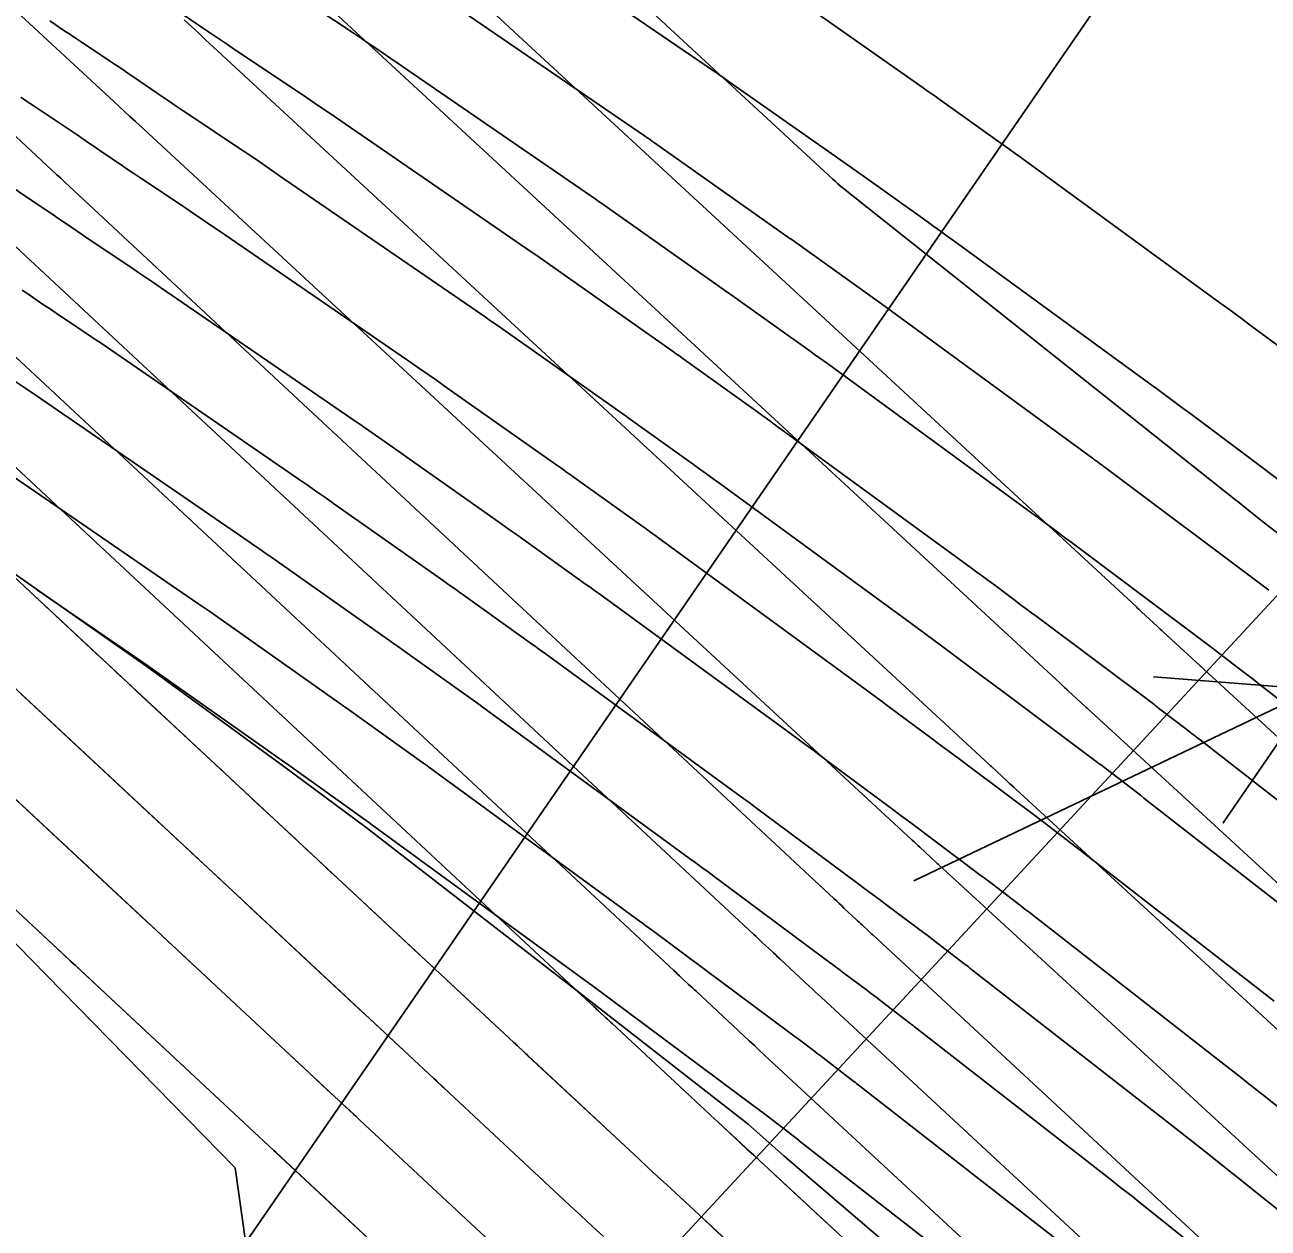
# Model space of a CAD drawing. Extents: x 954385 to 988206, y 1868364 to 1924553.
# Drawn here: x 955724.15 to 955770.28, y 1922956.05 to 1923000.68 of the extents above; entities that cross this region are included whole.
import ezdxf

# ---------------------------------------------------------------- set-up
doc = ezdxf.new("R2010")
doc.units = 0
for name, color, linetype in [('13', 7, 'Continuous'), ('16', 7, 'Continuous'), ('23', 7, 'Continuous'), ('24', 7, 'Continuous'), ('26', 7, 'Continuous'), ('6', 7, 'Continuous'), ('7', 7, 'Continuous')]:
    doc.layers.add(name, color=color, linetype=linetype)

msp = doc.modelspace()

# ---------------------------------------------------------------- linework, layer by layer
at = {"layer": '13'}
for points in [[(955772.728, 1922982.26), (955767.761, 1922985.975), (955767.613, 1922986.086), (955767.464, 1922986.197), (955767.316, 1922986.308), (955767.168, 1922986.419), (955766.574, 1922986.863), (955766.426, 1922986.973), (955766.277, 1922987.083), (955766.128, 1922987.193), (955765.978, 1922987.303), (955758.613, 1922992.67), (955758.366, 1922992.849), (955758.119, 1922993.028), (955757.871, 1922993.207), (955757.622, 1922993.384), (955755.21, 1922995.105), (955755.106, 1922995.179), (955755.001, 1922995.253), (955754.896, 1922995.327), (955754.791, 1922995.401), (955750.247, 1922998.59), (955750.051, 1922998.727), (955749.854, 1922998.864), (955749.658, 1922998.999), (955749.46, 1922999.134), (955742.2, 1923004.091)], [(955777.311, 1922970.49), (955769.93, 1922976.24), (955769.782, 1922976.355), (955769.633, 1922976.47), (955769.485, 1922976.584), (955769.336, 1922976.699), (955768.271, 1922977.515), (955768.244, 1922977.535), (955768.218, 1922977.556), (955768.191, 1922977.576), (955768.164, 1922977.596), (955762.966, 1922981.488), (955762.845, 1922981.579), (955762.724, 1922981.669), (955762.603, 1922981.759), (955762.482, 1922981.849), (955761.997, 1922982.21), (955761.876, 1922982.3), (955761.755, 1922982.389), (955761.633, 1922982.479), (955761.512, 1922982.568), (955753.921, 1922988.114), (955753.764, 1922988.229), (955753.606, 1922988.344), (955753.447, 1922988.458), (955753.289, 1922988.572), (955750.614, 1922990.486), (955750.553, 1922990.529), (955750.492, 1922990.573), (955750.431, 1922990.616), (955750.37, 1922990.66), (955745.559, 1922994.05), (955745.457, 1922994.121), (955745.355, 1922994.193), (955745.253, 1922994.263), (955745.15, 1922994.334), (955737.335, 1922999.7), (955737.166, 1922999.816), (955736.997, 1922999.931), (955736.828, 1923000.045), (955736.658, 1923000.159), (955733.577, 1923002.22)], [(955770.296, 1922979.716), (955764.23, 1922984.257), (955764.191, 1922984.287), (955764.152, 1922984.316), (955764.112, 1922984.346), (955764.073, 1922984.375), (955763.915, 1922984.492), (955763.876, 1922984.521), (955763.836, 1922984.55), (955763.797, 1922984.579), (955763.757, 1922984.608), (955755.792, 1922990.429), (955755.74, 1922990.467), (955755.687, 1922990.505), (955755.635, 1922990.543), (955755.582, 1922990.58), (955752.614, 1922992.704), (955752.594, 1922992.719), (955752.574, 1922992.734), (955752.553, 1922992.748), (955752.533, 1922992.762), (955747.506, 1922996.305), (955747.471, 1922996.329), (955747.436, 1922996.354), (955747.402, 1922996.378), (955747.367, 1922996.402), (955739.198, 1923002.011)], [(955729.294, 1923001.56), (955730.739, 1923000.573), (955731.035, 1923000.372), (955731.331, 1923000.172), (955731.627, 1922999.972), (955731.924, 1922999.773), (955734.357, 1922998.146), (955734.636, 1922997.958), (955734.916, 1922997.769), (955735.194, 1922997.58), (955735.472, 1922997.39), (955742.934, 1922992.266), (955743.104, 1922992.149), (955743.273, 1922992.032), (955743.443, 1922991.913), (955743.612, 1922991.795), (955748.207, 1922988.557), (955748.309, 1922988.484), (955748.411, 1922988.412), (955748.513, 1922988.34), (955748.614, 1922988.267), (955750.995, 1922986.563), (955751.26, 1922986.373), (955751.524, 1922986.183), (955751.788, 1922985.991), (955752.051, 1922985.799), (955759.266, 1922980.528), (955759.47, 1922980.378), (955759.673, 1922980.229), (955759.877, 1922980.078), (955760.08, 1922979.928), (955760.891, 1922979.324), (955761.094, 1922979.173), (955761.296, 1922979.022), (955761.499, 1922978.871), (955761.701, 1922978.719), (955766.031, 1922975.477), (955766.077, 1922975.443), (955766.122, 1922975.409), (955766.167, 1922975.375), (955766.212, 1922975.34), (955767.274, 1922974.526), (955767.406, 1922974.425), (955767.538, 1922974.323), (955767.669, 1922974.221), (955767.8, 1922974.119), (955775.039, 1922968.48)], [(955753.128, 1923001.397), (955757.482, 1922998.341), (955757.629, 1922998.238), (955757.776, 1922998.134), (955757.922, 1922998.03), (955758.069, 1922997.926), (955760.407, 1922996.258), (955760.651, 1922996.084), (955760.894, 1922995.909), (955761.136, 1922995.734), (955761.378, 1922995.558), (955768.488, 1922990.376), (955768.77, 1922990.17), (955769.051, 1922989.963), (955769.332, 1922989.756), (955769.611, 1922989.547), (955770.73, 1922988.711)], [(955725.073, 1923000.825), (955725.634, 1923000.453), (955725.775, 1923000.36), (955725.915, 1923000.266), (955726.055, 1923000.173), (955726.195, 1923000.08), (955727.283, 1922999.352), (955727.51, 1922999.199), (955727.738, 1922999.046), (955727.965, 1922998.892), (955728.192, 1922998.738), (955729.256, 1922998.011), (955729.509, 1922997.839), (955729.763, 1922997.667), (955730.017, 1922997.496), (955730.271, 1922997.326), (955732.067, 1922996.124), (955732.451, 1922995.867), (955732.834, 1922995.608), (955733.216, 1922995.348), (955733.597, 1922995.087), (955740.717, 1922990.199), (955740.955, 1922990.035), (955741.192, 1922989.871), (955741.428, 1922989.705), (955741.665, 1922989.54), (955746.044, 1922986.454), (955746.187, 1922986.353), (955746.329, 1922986.251), (955746.472, 1922986.15), (955746.615, 1922986.048), (955748.95, 1922984.377), (955749.196, 1922984.2), (955749.443, 1922984.022), (955749.688, 1922983.844), (955749.934, 1922983.665), (955757.02, 1922978.487), (955757.306, 1922978.278), (955757.592, 1922978.068), (955757.877, 1922977.857), (955758.162, 1922977.645), (955759.3, 1922976.799), (955759.584, 1922976.587), (955759.869, 1922976.375), (955760.153, 1922976.163), (955760.437, 1922975.95), (955763.899, 1922973.358), (955763.962, 1922973.31), (955764.026, 1922973.262), (955764.089, 1922973.214), (955764.152, 1922973.166), (955765.214, 1922972.352), (955765.328, 1922972.264), (955765.442, 1922972.177), (955765.555, 1922972.089), (955765.669, 1922972.001), (955772.767, 1922966.471)], [(955770.496, 1922964.461), (955763.537, 1922969.882), (955763.441, 1922969.956), (955763.346, 1922970.03), (955763.251, 1922970.104), (955763.155, 1922970.177), (955762.093, 1922970.991), (955762.012, 1922971.054), (955761.93, 1922971.116), (955761.848, 1922971.177), (955761.766, 1922971.239), (955759.172, 1922973.181), (955758.807, 1922973.455), (955758.441, 1922973.728), (955758.075, 1922974.001), (955757.709, 1922974.273), (955756.244, 1922975.363), (955755.877, 1922975.635), (955755.51, 1922975.907), (955755.143, 1922976.177), (955754.774, 1922976.447), (955747.772, 1922981.563), (955747.567, 1922981.713), (955747.362, 1922981.862), (955747.156, 1922982.01), (955746.95, 1922982.158), (955744.615, 1922983.829), (955744.431, 1922983.96), (955744.248, 1922984.091), (955744.064, 1922984.221), (955743.881, 1922984.351), (955739.718, 1922987.284), (955739.414, 1922987.497), (955739.11, 1922987.71), (955738.805, 1922987.921), (955738.5, 1922988.131), (955731.389, 1922993.014), (955731.071, 1922993.231), (955730.753, 1922993.448), (955730.434, 1922993.663), (955730.114, 1922993.878), (955728.618, 1922994.878), (955728.406, 1922995.02), (955728.195, 1922995.163), (955727.984, 1922995.306), (955727.773, 1922995.45), (955726.93, 1922996.025), (955726.719, 1922996.168), (955726.508, 1922996.311), (955726.297, 1922996.454), (955726.085, 1922996.596), (955724.53, 1922997.636), (955724.351, 1922997.755), (955724.171, 1922997.875), (955723.992, 1922997.995)], [(955722.865, 1922995.192), (955724.94, 1922993.804), (955725.11, 1922993.691), (955725.279, 1922993.577), (955725.447, 1922993.462), (955725.616, 1922993.348), (955726.29, 1922992.888), (955726.458, 1922992.773), (955726.627, 1922992.659), (955726.796, 1922992.545), (955726.965, 1922992.431), (955728.161, 1922991.631), (955728.417, 1922991.46), (955728.672, 1922991.288), (955728.926, 1922991.115), (955729.18, 1922990.941), (955736.283, 1922986.064), (955736.656, 1922985.807), (955737.029, 1922985.549), (955737.4, 1922985.289), (955737.771, 1922985.029), (955741.718, 1922982.248), (955741.942, 1922982.089), (955742.167, 1922981.93), (955742.391, 1922981.77), (955742.615, 1922981.61), (955744.95, 1922979.939), (955745.115, 1922979.82), (955745.28, 1922979.701), (955745.445, 1922979.582), (955745.61, 1922979.462), (955752.552, 1922974.39), (955752.99, 1922974.068), (955753.429, 1922973.746), (955753.866, 1922973.422), (955754.303, 1922973.098), (955756.307, 1922971.607), (955756.66, 1922971.344), (955757.014, 1922971.081), (955757.366, 1922970.817), (955757.719, 1922970.554), (955759.634, 1922969.12), (955759.734, 1922969.045), (955759.834, 1922968.969), (955759.934, 1922968.893), (955760.034, 1922968.817), (955761.096, 1922968.003), (955761.173, 1922967.943), (955761.25, 1922967.884), (955761.328, 1922967.824), (955761.405, 1922967.764), (955768.303, 1922962.391), (955768.745, 1922962.045), (955769.187, 1922961.697), (955769.628, 1922961.349), (955770.067, 1922960.999), (955776.014, 1922956.252)], [(955773.896, 1922954.124), (955767.773, 1922959.011), (955767.433, 1922959.282), (955767.092, 1922959.551), (955766.75, 1922959.82), (955766.407, 1922960.088), (955759.273, 1922965.645), (955759.214, 1922965.691), (955759.155, 1922965.737), (955759.096, 1922965.783), (955759.036, 1922965.828), (955757.974, 1922966.643), (955757.856, 1922966.733), (955757.738, 1922966.822), (955757.62, 1922966.912), (955757.502, 1922967.001), (955756.125, 1922968.032), (955755.855, 1922968.233), (955755.586, 1922968.434), (955755.317, 1922968.635), (955755.047, 1922968.836), (955752.012, 1922971.093), (955751.68, 1922971.34), (955751.348, 1922971.586), (955751.015, 1922971.831), (955750.681, 1922972.075), (955743.448, 1922977.36), (955743.324, 1922977.451), (955743.199, 1922977.541), (955743.075, 1922977.631), (955742.95, 1922977.72), (955740.493, 1922979.478), (955740.29, 1922979.624), (955740.085, 1922979.769), (955739.881, 1922979.914), (955739.676, 1922980.059), (955735.602, 1922982.93), (955735.275, 1922983.159), (955734.947, 1922983.388), (955734.619, 1922983.616), (955734.29, 1922983.843), (955726.972, 1922988.868), (955726.781, 1922988.998), (955726.591, 1922989.127), (955726.4, 1922989.256), (955726.208, 1922989.385), (955725.313, 1922989.984), (955725.186, 1922990.069), (955725.059, 1922990.154), (955724.933, 1922990.24), (955724.806, 1922990.326), (955724.302, 1922990.67), (955724.176, 1922990.756), (955724.049, 1922990.842)], [(955771.777, 1922951.995), (955765.478, 1922957.023), (955765.238, 1922957.215), (955764.996, 1922957.405), (955764.755, 1922957.596), (955764.512, 1922957.785), (955757.141, 1922963.527), (955757.1, 1922963.559), (955757.059, 1922963.591), (955757.018, 1922963.622), (955756.977, 1922963.654), (955755.915, 1922964.468), (955755.779, 1922964.572), (955755.643, 1922964.676), (955755.506, 1922964.779), (955755.369, 1922964.882), (955754.53, 1922965.51), (955754.344, 1922965.649), (955754.159, 1922965.787), (955753.973, 1922965.926), (955753.787, 1922966.064), (955749.721, 1922969.089), (955749.494, 1922969.257), (955749.267, 1922969.425), (955749.039, 1922969.593), (955748.811, 1922969.76), (955741.286, 1922975.259), (955741.202, 1922975.32), (955741.118, 1922975.38), (955741.034, 1922975.441), (955740.95, 1922975.501), (955738.279, 1922977.413), (955738.141, 1922977.511), (955738.004, 1922977.609), (955737.867, 1922977.706), (955737.729, 1922977.803), (955733.304, 1922980.922), (955733.086, 1922981.075), (955732.867, 1922981.228), (955732.647, 1922981.381), (955732.427, 1922981.532), (955724.763, 1922986.794), (955724.636, 1922986.881), (955724.51, 1922986.967), (955724.383, 1922987.053), (955724.255, 1922987.138), (955723.66, 1922987.537)], [(955762.617, 1922955.482), (955755.009, 1922961.408), (955754.986, 1922961.426), (955754.963, 1922961.444), (955754.94, 1922961.462), (955754.917, 1922961.479), (955753.75, 1922962.375), (955753.649, 1922962.452), (955753.547, 1922962.529), (955753.445, 1922962.606), (955753.343, 1922962.683), (955752.935, 1922962.988), (955752.833, 1922963.064), (955752.731, 1922963.141), (955752.629, 1922963.217), (955752.527, 1922963.293), (955747.431, 1922967.084), (955747.308, 1922967.175), (955747.186, 1922967.265), (955747.063, 1922967.355), (955746.94, 1922967.445), (955739.124, 1922973.157), (955739.08, 1922973.189), (955739.037, 1922973.22), (955738.994, 1922973.251), (955738.95, 1922973.283), (955736.064, 1922975.348), (955735.993, 1922975.399), (955735.923, 1922975.449), (955735.853, 1922975.498), (955735.782, 1922975.548), (955731.006, 1922978.914), (955730.896, 1922978.991), (955730.786, 1922979.068), (955730.675, 1922979.145), (955730.564, 1922979.221), (955722.554, 1922984.721)], [(955724.62, 1922979.714), (955728.702, 1922976.911), (955728.708, 1922976.906), (955733.835, 1922973.293), (955733.849, 1922973.283), (955736.95, 1922971.064), (955736.962, 1922971.055), (955745.07, 1922965.131), (955745.087, 1922965.118), (955745.105, 1922965.105), (955745.122, 1922965.092), (955745.14, 1922965.079), (955751.267, 1922960.521), (955751.304, 1922960.494), (955751.341, 1922960.466), (955751.415, 1922960.411), (955751.433, 1922960.397), (955751.452, 1922960.383), (955751.47, 1922960.369), (955751.488, 1922960.355), (955752.858, 1922959.305), (955752.877, 1922959.29), (955760.722, 1922953.179)]]:
    msp.add_lwpolyline(points, dxfattribs=at)
at = {"layer": '16'}
for points in [[(955738.957, 1923008.978), (955754.123, 1922994.953), (955754.219, 1922994.866), (955754.316, 1922994.781), (955754.415, 1922994.698), (955754.515, 1922994.617), (955769.078, 1922983.055), (955769.153, 1922982.995), (955769.227, 1922982.936), (955769.302, 1922982.876), (955769.376, 1922982.816), (955770.006, 1922982.303), (955770.037, 1922982.278), (955770.068, 1922982.253), (955770.1, 1922982.228), (955770.131, 1922982.204), (955773.666, 1922979.511)], [(955808.952, 1922938.985), (955803.015, 1922944.484), (955802.654, 1922944.818), (955802.292, 1922945.152), (955801.931, 1922945.486), (955801.569, 1922945.82), (955795.713, 1922951.216), (955795.325, 1922951.573), (955794.938, 1922951.93), (955794.55, 1922952.286), (955794.162, 1922952.643), (955766.377, 1922978.171), (955766.326, 1922978.218), (955766.274, 1922978.266), (955766.222, 1922978.314), (955766.17, 1922978.362), (955765.577, 1922978.913), (955765.529, 1922978.957), (955765.482, 1922979.001), (955765.435, 1922979.045), (955765.387, 1922979.089), (955736.766, 1923005.556)], [(955720.864, 1923003.927), (955727.442, 1922997.837), (955727.64, 1922997.653), (955727.838, 1922997.47), (955728.037, 1922997.286), (955728.235, 1922997.103), (955757.067, 1922970.44), (955757.138, 1922970.374), (955757.209, 1922970.309), (955757.28, 1922970.243), (955757.35, 1922970.178), (955757.944, 1922969.626), (955757.972, 1922969.6), (955758, 1922969.574), (955758.029, 1922969.548), (955758.057, 1922969.522), (955785.967, 1922943.879)], [(955792.076, 1922949.129), (955763.556, 1922975.332), (955763.516, 1922975.369), (955763.476, 1922975.406), (955762.883, 1922975.957), (955762.803, 1922976.03), (955762.724, 1922976.104), (955762.645, 1922976.177), (955762.566, 1922976.25), (955734.31, 1923002.38)], [(955718.315, 1923001.666), (955725.337, 1922995.12), (955725.477, 1922994.989), (955725.618, 1922994.859), (955754.162, 1922968.271), (955754.256, 1922968.183), (955754.349, 1922968.096), (955754.443, 1922968.009), (955754.537, 1922967.921), (955754.989, 1922967.498), (955755.044, 1922967.447), (955755.099, 1922967.396), (955755.154, 1922967.345), (955755.209, 1922967.294), (955755.472, 1922967.049), (955755.505, 1922967.018), (955755.538, 1922966.987), (955755.571, 1922966.956), (955755.604, 1922966.925), (955784.039, 1922940.568)], [(955730.059, 1923000.864), (955730.327, 1923000.616), (955730.596, 1923000.367), (955730.865, 1923000.118), (955731.134, 1922999.87), (955759.924, 1922973.246), (955759.967, 1922973.206), (955760.009, 1922973.167), (955760.603, 1922972.615), (955760.681, 1922972.543), (955760.758, 1922972.472), (955760.836, 1922972.4), (955760.914, 1922972.328), (955789.181, 1922946.357), (955789.302, 1922946.246), (955789.422, 1922946.135), (955789.543, 1922946.024), (955789.664, 1922945.913), (955796.574, 1922939.545), (955796.676, 1922939.451), (955796.777, 1922939.358), (955796.878, 1922939.264), (955796.98, 1922939.17), (955802.659, 1922933.91)], [(955700.34, 1922998.01), (955700.551, 1922997.81), (955700.763, 1922997.611), (955700.974, 1922997.411), (955707.353, 1922991.385), (955707.587, 1922991.165), (955707.822, 1922990.944), (955708.056, 1922990.724), (955708.292, 1922990.505), (955714.638, 1922984.588), (955714.887, 1922984.356), (955715.136, 1922984.124), (955715.385, 1922983.892), (955715.634, 1922983.66), (955739.323, 1922961.595), (955739.385, 1922961.537), (955739.447, 1922961.479), (955739.571, 1922961.363), (955739.634, 1922961.305), (955739.696, 1922961.247), (955744.358, 1922956.903), (955744.777, 1922956.513), (955745.197, 1922956.122), (955745.617, 1922955.732)], [(955770.913, 1922928.194), (955744.124, 1922953.026), (955743.626, 1922953.488), (955743.129, 1922953.949), (955742.632, 1922954.412), (955742.135, 1922954.874), (955736.578, 1922960.052), (955736.522, 1922960.104), (955736.41, 1922960.208), (955736.355, 1922960.26), (955713.325, 1922981.711), (955713.196, 1922981.831), (955713.068, 1922981.951), (955712.939, 1922982.071), (955712.81, 1922982.191), (955705.98, 1922988.559), (955705.866, 1922988.665), (955705.753, 1922988.771), (955705.64, 1922988.877), (955705.527, 1922988.984), (955698.657, 1922995.473)], [(955755.6, 1922925.105), (955748.52, 1922932.172), (955741.121, 1922938.902), (955734.531, 1922944.916), (955733.734, 1922945.646), (955731.954, 1922958.28), (955724.952, 1922965.428), (955717.953, 1922972.579), (955710.853, 1922979.625), (955703.824, 1922986.744), (955697.034, 1922994.115)], [(955723.793, 1922992.459), (955751.194, 1922966.936), (955751.275, 1922966.86), (955751.357, 1922966.784), (955751.438, 1922966.708), (955751.519, 1922966.633), (955751.844, 1922966.329), (955751.925, 1922966.254), (955752.006, 1922966.178), (955752.087, 1922966.102), (955752.168, 1922966.026), (955753.249, 1922965.02), (955753.359, 1922964.917), (955753.47, 1922964.814), (955753.58, 1922964.711), (955753.691, 1922964.609), (955781.796, 1922938.557)], [(955779.553, 1922936.546), (955751.777, 1922962.292), (955751.589, 1922962.467), (955751.402, 1922962.641), (955751.214, 1922962.816), (955751.026, 1922962.99), (955749.05, 1922964.831), (955748.982, 1922964.896), (955748.913, 1922964.96), (955748.844, 1922965.024), (955748.775, 1922965.088), (955748.501, 1922965.344), (955748.432, 1922965.408), (955748.364, 1922965.472), (955748.295, 1922965.537), (955748.226, 1922965.601), (955721.968, 1922990.059)], [(955777.309, 1922934.536), (955749.864, 1922959.976), (955749.599, 1922960.222), (955749.333, 1922960.468), (955749.068, 1922960.715), (955748.803, 1922960.961), (955745.932, 1922963.637), (955745.876, 1922963.689), (955745.82, 1922963.741), (955745.764, 1922963.794), (955745.707, 1922963.846), (955745.483, 1922964.056), (955745.427, 1922964.108), (955745.371, 1922964.161), (955745.315, 1922964.213), (955745.258, 1922964.265), (955720.144, 1922987.659)], [(955775.066, 1922932.525), (955747.95, 1922957.659), (955747.608, 1922957.977), (955747.265, 1922958.295), (955746.923, 1922958.614), (955746.581, 1922958.932), (955742.814, 1922962.442), (955742.77, 1922962.482), (955742.727, 1922962.523), (955742.683, 1922962.564), (955742.639, 1922962.605), (955742.465, 1922962.767), (955742.421, 1922962.808), (955742.378, 1922962.849), (955742.334, 1922962.89), (955742.29, 1922962.93), (955717.942, 1922985.61)], [(955707.268, 1922983.257), (955710.982, 1922979.794), (955711.084, 1922979.699), (955733.387, 1922958.925), (955733.459, 1922958.857), (955739.912, 1922952.845), (955740.486, 1922952.311), (955741.06, 1922951.776), (955741.635, 1922951.243), (955742.21, 1922950.709), (955769.017, 1922925.862)]]:
    msp.add_lwpolyline(points, dxfattribs=at)
at = {"layer": '23'}
msp.add_lwpolyline([(955802.765, 1922910.953), (955797.354, 1922916.518), (955795.949, 1922917.997), (955788.816, 1922925.006), (955781.811, 1922932.144), (955781.416, 1922932.503), (955774.772, 1922938.789), (955767.591, 1922945.749), (955766.746, 1922946.533), (955759.925, 1922952.211), (955752.308, 1922958.724), (955750.988, 1922959.908), (955744.76, 1922964.747), (955736.807, 1922970.905), (955733.738, 1922973.18), (955728.675, 1922976.877), (955720.379, 1922982.68), (955715.5, 1922985.982), (955712.503, 1922987.995), (955704.411, 1922993.991), (955698.475, 1922998.944)], dxfattribs=at)
at = {"layer": '24'}
for points in [[(955788.816, 1922925.006), (955781.811, 1922932.144), (955781.416, 1922932.503), (955774.772, 1922938.789), (955767.591, 1922945.749), (955766.746, 1922946.533), (955759.925, 1922952.211), (955752.308, 1922958.724), (955750.988, 1922959.908), (955744.76, 1922964.747), (955736.807, 1922970.905), (955733.738, 1922973.18), (955728.675, 1922976.877), (955720.379, 1922982.68), (955715.5, 1922985.982), (955712.503, 1922987.995), (955704.411, 1922993.991), (955698.475, 1922998.944)], [(955755.6, 1922925.105), (955748.52, 1922932.172), (955741.121, 1922938.902), (955734.531, 1922944.916), (955733.734, 1922945.646), (955731.954, 1922958.28), (955724.952, 1922965.428), (955717.953, 1922972.579), (955710.853, 1922979.625), (955703.824, 1922986.744), (955697.034, 1922994.115)]]:
    msp.add_lwpolyline(points, dxfattribs=at)
at = {"layer": '26'}
for points in [[(955807.131, 1923018.928), (955642.239, 1922841.021), (955643.571, 1922846.871), (955642.239, 1922841.021), (955647.972, 1922842.793)], [(955707.131, 1922918.928), (955770.061, 1923010.305), (955769.585, 1923004.324), (955770.061, 1923010.305), (955764.643, 1923007.727)], [(955757.131, 1922968.928), (955772.006, 1922976.025), (955768.608, 1922971.08), (955772.006, 1922976.025), (955766.025, 1922976.495)]]:
    msp.add_lwpolyline(points, dxfattribs=at)
at = {"layer": '6'}
msp.add_lwpolyline([(955750.008, 1922955.753), (955749.666, 1922956.071), (955749.323, 1922956.389), (955747.951, 1922957.66), (955747.609, 1922957.978), (955747.266, 1922958.296), (955746.924, 1922958.614), (955746.581, 1922958.933), (955742.815, 1922962.442), (955742.64, 1922962.605), (955742.422, 1922962.808), (955742.291, 1922962.93), (955739.963, 1922965.099), (955739.56, 1922965.473), (955739.157, 1922965.848), (955738.755, 1922966.223), (955738.352, 1922966.598), (955735.745, 1922969.026), (955735.355, 1922969.39), (955734.964, 1922969.753), (955734.574, 1922970.117), (955734.183, 1922970.481), (955732.621, 1922971.936), (955732.23, 1922972.3), (955731.839, 1922972.664), (955731.449, 1922973.028), (955731.058, 1922973.392), (955728.305, 1922975.957), (955727.926, 1922976.309), (955727.548, 1922976.661), (955727.17, 1922977.014), (955726.791, 1922977.366), (955725.278, 1922978.776), (955724.9, 1922979.128), (955724.522, 1922979.48), (955724.144, 1922979.833)], dxfattribs=at)
at = {"layer": '7'}
for points in [[(955739.913, 1922952.845), (955733.454, 1922958.863), (955733.387, 1922958.925), (955732.841, 1922959.434), (955726.022, 1922965.785), (955725.867, 1922965.929), (955725.557, 1922966.217), (955718.527, 1922972.766), (955718.296, 1922972.981), (955718.275, 1922973), (955711.074, 1922979.707), (955710.981, 1922979.793), (955707.288, 1922983.236)], [(955745.618, 1922955.733), (955745.198, 1922956.123), (955744.778, 1922956.513), (955744.359, 1922956.904), (955739.697, 1922961.247), (955739.416, 1922961.508), (955739.323, 1922961.595), (955737.663, 1922963.141), (955737.089, 1922963.675), (955736.515, 1922964.21), (955732.504, 1922967.945), (955732.231, 1922968.2), (955731.958, 1922968.455), (955731.684, 1922968.709), (955731.411, 1922968.964), (955730.318, 1922969.982), (955730.044, 1922970.236), (955729.771, 1922970.491), (955729.498, 1922970.746), (955729.225, 1922971), (955725.045, 1922974.893), (955724.786, 1922975.135), (955724.527, 1922975.376), (955724.268, 1922975.617), (955724.009, 1922975.859)], [(955742.136, 1922954.875), (955736.578, 1922960.052), (955736.374, 1922960.243), (955735.192, 1922961.343), (955734.678, 1922961.822), (955729.263, 1922966.865), (955728.951, 1922967.156), (955728.639, 1922967.446), (955727.859, 1922968.173), (955727.547, 1922968.463), (955727.391, 1922968.609), (955721.786, 1922973.83)], [(955755.284, 1922954.953), (955751.988, 1922958.008), (955751.723, 1922958.255), (955751.457, 1922958.501), (955751.192, 1922958.747), (955750.926, 1922958.993), (955749.865, 1922959.977), (955749.599, 1922960.223), (955749.334, 1922960.469), (955749.069, 1922960.715), (955748.804, 1922960.962), (955745.933, 1922963.637), (955745.708, 1922963.846), (955745.427, 1922964.108), (955745.258, 1922964.266), (955744.654, 1922964.829)]]:
    msp.add_lwpolyline(points, dxfattribs=at)

doc.saveas('drawing.dxf')
